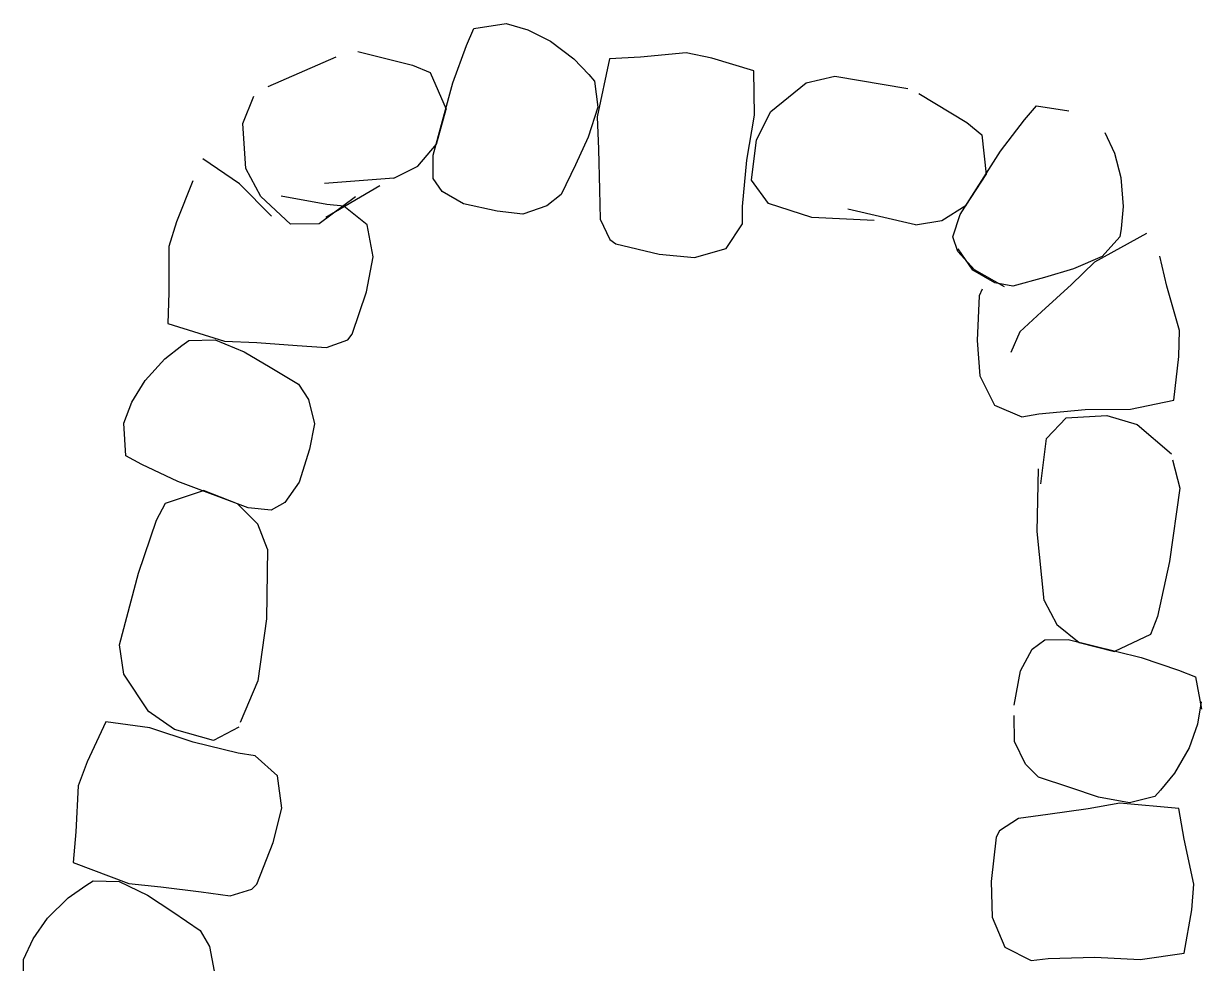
# Model space of a CAD drawing. Extents: x 588843 to 2552415, y 180129 to 269402.
# Drawn here: x 593575.95 to 593601.06, y 186567.23 to 186587.25 of the extents above; entities that cross this region are included whole.
import ezdxf

# ---------------------------------------------------------------- set-up
doc = ezdxf.new("R2010")
doc.units = 0
doc.layers.add('E_DRN_RipRap', color=7, linetype='Continuous')

msp = doc.modelspace()

# ---------------------------------------------------------------- linework, layer by layer
at = {"layer": 'E_DRN_RipRap'}
for p, q in [((593585.395, 186586.78), (593585.55, 186587.137)), ((593585.55, 186587.137), (593586.238, 186587.246)), ((593586.238, 186587.246), (593586.703, 186587.109)), ((593586.703, 186587.109), (593587.186, 186586.87)), ((593587.186, 186586.87), (593587.684, 186586.495)), ((593583.079, 186586.647), (593584.239, 186586.359)), ((593585.105, 186585.985), (593585.395, 186586.78)), ((593590.079, 186586.623), (593589.103, 186586.531)), ((593590.62, 186586.508), (593590.079, 186586.623)), ((593581.167, 186585.907), (593582.616, 186586.534)), ((593587.684, 186586.495), (593588.003, 186586.158)), ((593588.443, 186586.496), (593588.176, 186585.257)), ((593589.103, 186586.531), (593588.443, 186586.496)), ((593591.519, 186586.237), (593590.62, 186586.508)), ((593584.239, 186586.359), (593584.62, 186586.202)), ((593584.62, 186586.202), (593584.962, 186585.42)), ((593588.003, 186586.158), (593588.122, 186586.019)), ((593591.535, 186585.29), (593591.519, 186586.237)), ((593592.633, 186585.979), (593593.244, 186586.121)), ((593593.244, 186586.121), (593594.801, 186585.859)), ((593584.686, 186584.44), (593585.105, 186585.985)), ((593588.122, 186586.019), (593588.19, 186585.463)), ((593591.882, 186585.372), (593592.633, 186585.979)), ((593580.622, 186585.118), (593580.856, 186585.696)), ((593595.037, 186585.757), (593596.06, 186585.137)), ((593584.751, 186584.672), (593584.962, 186585.42)), ((593588.19, 186585.463), (593587.989, 186584.823)), ((593591.578, 186584.765), (593591.882, 186585.372)), ((593597.288, 186585.196), (593597.542, 186585.49)), ((593597.542, 186585.49), (593598.231, 186585.389)), ((593580.687, 186584.157), (593580.622, 186585.118)), ((593588.176, 186585.257), (593588.209, 186584.571)), ((593591.368, 186584.333), (593591.535, 186585.29)), ((593596.06, 186585.137), (593596.376, 186584.874)), ((593596.775, 186584.523), (593597.288, 186585.196)), ((593596.376, 186584.874), (593596.471, 186584.027)), ((593599.001, 186584.924), (593599.205, 186584.485)), ((593584.354, 186584.203), (593584.751, 186584.672)), ((593587.989, 186584.823), (593587.716, 186584.237)), ((593591.468, 186583.906), (593591.578, 186584.765)), ((593580.555, 186583.828), (593579.775, 186584.365)), ((593584.679, 186583.941), (593584.686, 186584.44)), ((593588.209, 186584.571), (593588.229, 186583.703)), ((593595.916, 186583.175), (593596.775, 186584.523)), ((593599.205, 186584.485), (593599.343, 186583.964)), ((593581.007, 186583.558), (593580.687, 186584.157)), ((593583.841, 186583.949), (593584.354, 186584.203)), ((593587.716, 186584.237), (593587.411, 186583.603)), ((593591.276, 186583.344), (593591.368, 186584.333)), ((593579.559, 186583.893), (593579.21, 186583.023)), ((593583.841, 186583.949), (593582.364, 186583.837)), ((593584.871, 186583.669), (593584.679, 186583.941)), ((593591.83, 186583.412), (593591.468, 186583.906)), ((593596.047, 186583.377), (593596.471, 186584.027)), ((593599.343, 186583.964), (593599.389, 186583.343)), ((593581.239, 186583.137), (593580.555, 186583.828)), ((593583.547, 186583.786), (593582.393, 186583.113)), ((593585.326, 186583.402), (593584.871, 186583.669)), ((593587.411, 186583.603), (593587.105, 186583.361)), ((593588.229, 186583.703), (593588.24, 186583.075)), ((593581.644, 186582.969), (593581.007, 186583.558)), ((593582.415, 186583.386), (593581.439, 186583.569)), ((593583.024, 186583.551), (593582.253, 186582.976)), ((593582.781, 186583.354), (593582.415, 186583.386)), ((593583.275, 186582.956), (593582.781, 186583.354)), ((593586.049, 186583.248), (593585.326, 186583.402)), ((593587.105, 186583.361), (593586.597, 186583.185)), ((593592.753, 186583.113), (593591.83, 186583.412)), ((593595.529, 186583.047), (593596.047, 186583.377)), ((593586.597, 186583.185), (593586.049, 186583.248)), ((593591.277, 186582.976), (593591.276, 186583.344)), ((593594.086, 186583.05), (593592.753, 186583.113)), ((593594.963, 186582.957), (593593.52, 186583.29)), ((593595.761, 186582.701), (593595.916, 186583.175)), ((593599.389, 186583.343), (593599.346, 186582.881)), ((593579.21, 186583.023), (593579.047, 186582.496)), ((593582.253, 186582.976), (593581.644, 186582.969)), ((593583.405, 186582.271), (593583.275, 186582.956)), ((593588.24, 186583.075), (593588.447, 186582.641)), ((593590.927, 186582.448), (593591.277, 186582.976)), ((593594.963, 186582.957), (593595.529, 186583.047)), ((593599.346, 186582.881), (593599.319, 186582.7)), ((593588.447, 186582.641), (593588.573, 186582.553)), ((593595.864, 186582.384), (593595.761, 186582.701)), ((593599.889, 186582.772), (593598.783, 186582.159)), ((593599.319, 186582.7), (593598.946, 186582.284)), ((593579.047, 186582.496), (593579.051, 186581.515)), ((593588.573, 186582.553), (593589.502, 186582.333)), ((593590.256, 186582.256), (593590.927, 186582.448)), ((593596.219, 186581.994), (593595.864, 186582.384)), ((593596.188, 186581.988), (593595.875, 186582.442)), ((593583.261, 186581.527), (593583.405, 186582.271)), ((593589.502, 186582.333), (593590.256, 186582.256)), ((593598.783, 186582.159), (593598.29, 186581.684)), ((593598.946, 186582.284), (593598.334, 186582.015)), ((593600.324, 186581.646), (593600.17, 186582.289)), ((593596.654, 186581.721), (593596.188, 186581.988)), ((593596.864, 186581.632), (593596.219, 186581.994)), ((593598.334, 186582.015), (593597.714, 186581.836)), ((593597.038, 186581.65), (593596.654, 186581.721)), ((593597.714, 186581.836), (593597.038, 186581.65)), ((593598.29, 186581.684), (593597.651, 186581.098)), ((593600.592, 186580.703), (593600.324, 186581.646)), ((593579.051, 186581.515), (593579.027, 186580.855)), ((593582.959, 186580.623), (593583.261, 186581.527)), ((593596.324, 186581.443), (593596.277, 186580.491)), ((593596.387, 186581.583), (593596.324, 186581.443)), ((593597.651, 186581.098), (593597.186, 186580.678)), ((593579.027, 186580.855), (593580.236, 186580.476)), ((593582.861, 186580.506), (593582.959, 186580.623)), ((593597.186, 186580.678), (593596.997, 186580.237)), ((593600.577, 186580.15), (593600.592, 186580.703)), ((593578.96, 186580.099), (593579.324, 186580.386)), ((593579.324, 186580.386), (593579.473, 186580.492)), ((593579.473, 186580.492), (593580.032, 186580.508)), ((593580.032, 186580.508), (593580.65, 186580.25)), ((593580.236, 186580.476), (593580.92, 186580.446)), ((593580.92, 186580.446), (593581.786, 186580.386)), ((593581.786, 186580.386), (593582.411, 186580.339)), ((593582.411, 186580.339), (593582.861, 186580.506)), ((593596.277, 186580.491), (593596.339, 186579.735)), ((593578.543, 186579.638), (593578.96, 186580.099)), ((593580.65, 186580.25), (593581.209, 186579.924)), ((593600.475, 186579.217), (593600.577, 186580.15)), ((593581.209, 186579.924), (593581.811, 186579.563)), ((593578.262, 186579.179), (593578.543, 186579.638)), ((593596.339, 186579.735), (593596.649, 186579.11)), ((593581.811, 186579.563), (593582.025, 186579.236)), ((593578.085, 186578.729), (593578.262, 186579.179)), ((593582.025, 186579.236), (593582.155, 186578.714)), ((593596.649, 186579.11), (593597.231, 186578.862)), ((593599.549, 186579.029), (593600.475, 186579.217)), ((593597.231, 186578.862), (593597.592, 186578.93)), ((593597.592, 186578.93), (593598.579, 186579.019)), ((593597.759, 186578.398), (593598.178, 186578.843)), ((593598.178, 186578.843), (593599.042, 186578.891)), ((593598.579, 186579.019), (593599.549, 186579.029)), ((593599.042, 186578.891), (593599.693, 186578.703)), ((593578.131, 186578.035), (593578.085, 186578.729)), ((593582.155, 186578.714), (593582.043, 186578.174)), ((593599.693, 186578.703), (593600.424, 186578.075)), ((593597.635, 186577.436), (593597.759, 186578.398)), ((593582.043, 186578.174), (593581.825, 186577.469)), ((593578.472, 186577.847), (593578.131, 186578.035)), ((593579.237, 186577.486), (593578.472, 186577.847)), ((593600.445, 186577.948), (593600.603, 186577.34)), ((593597.559, 186576.419), (593597.588, 186577.754)), ((593580.736, 186576.927), (593579.237, 186577.486)), ((593581.825, 186577.469), (593581.519, 186577.04)), ((593600.603, 186577.34), (593600.381, 186575.777)), ((593578.979, 186577.022), (593579.786, 186577.291)), ((593580.511, 186577.012), (593579.786, 186577.291)), ((593578.788, 186576.658), (593578.979, 186577.022)), ((593580.942, 186576.575), (593580.511, 186577.012)), ((593581.231, 186576.873), (593580.736, 186576.927)), ((593581.519, 186577.04), (593581.231, 186576.873)), ((593578.398, 186575.529), (593578.788, 186576.658)), ((593581.149, 186576.04), (593580.942, 186576.575)), ((593597.708, 186574.946), (593597.559, 186576.419)), ((593581.149, 186576.04), (593581.128, 186574.56)), ((593600.381, 186575.777), (593600.124, 186574.609)), ((593577.999, 186574.003), (593578.398, 186575.529)), ((593597.708, 186574.946), (593597.975, 186574.439)), ((593581.128, 186574.56), (593580.946, 186573.238)), ((593600.124, 186574.609), (593599.976, 186574.225)), ((593597.975, 186574.439), (593598.454, 186574.055)), ((593597.455, 186573.909), (593597.722, 186574.108)), ((593597.722, 186574.108), (593598.22, 186574.114)), ((593598.22, 186574.114), (593599.773, 186573.734)), ((593599.976, 186574.225), (593599.205, 186573.863)), ((593578.086, 186573.381), (593577.999, 186574.003)), ((593597.2, 186573.447), (593597.455, 186573.909)), ((593598.454, 186574.055), (593599.205, 186573.863)), ((593599.773, 186573.734), (593600.574, 186573.465)), ((593578.622, 186572.578), (593578.086, 186573.381)), ((593597.066, 186572.72), (593597.2, 186573.447)), ((593600.574, 186573.465), (593600.934, 186573.319)), ((593600.934, 186573.319), (593601.06, 186572.634)), ((593580.946, 186573.238), (593580.567, 186572.346)), ((593579.166, 186572.2), (593578.61, 186572.59)), ((593601.054, 186572.792), (593600.975, 186572.315)), ((593577.704, 186572.36), (593577.308, 186571.513)), ((593578.641, 186572.235), (593577.704, 186572.36)), ((593597.074, 186571.943), (593597.071, 186572.494)), ((593600.975, 186572.315), (593600.796, 186571.806)), ((593579.563, 186571.929), (593578.641, 186572.235)), ((593579.999, 186571.964), (593579.166, 186572.2)), ((593580.538, 186572.248), (593579.999, 186571.964)), ((593580.526, 186571.691), (593579.563, 186571.929)), ((593597.31, 186571.46), (593597.074, 186571.943)), ((593600.796, 186571.806), (593600.485, 186571.266)), ((593580.89, 186571.638), (593580.526, 186571.691)), ((593581.361, 186571.213), (593580.89, 186571.638)), ((593577.308, 186571.513), (593577.116, 186570.996)), ((593597.587, 186571.186), (593597.31, 186571.46)), ((593581.454, 186570.523), (593581.361, 186571.213)), ((593598.251, 186570.96), (593597.587, 186571.186)), ((593600.485, 186571.266), (593600.189, 186570.908)), ((593577.116, 186570.996), (593577.067, 186570.019)), ((593598.865, 186570.76), (593598.251, 186570.96)), ((593600.189, 186570.908), (593600.066, 186570.774)), ((593599.317, 186570.627), (593598.642, 186570.511)), ((593599.523, 186570.639), (593598.865, 186570.76)), ((593600.578, 186570.513), (593599.317, 186570.627)), ((593600.066, 186570.774), (593599.523, 186570.639)), ((593581.27, 186569.789), (593581.454, 186570.523)), ((593597.163, 186570.299), (593596.758, 186570.04)), ((593597.784, 186570.385), (593597.163, 186570.299)), ((593598.642, 186570.511), (593597.784, 186570.385)), ((593600.692, 186569.862), (593600.578, 186570.513)), ((593596.758, 186570.04), (593596.687, 186569.904)), ((593577.067, 186570.019), (593577.007, 186569.362)), ((593580.92, 186568.905), (593581.27, 186569.789)), ((593596.687, 186569.904), (593596.581, 186568.956)), ((593600.901, 186568.904), (593600.692, 186569.862)), ((593577.007, 186569.362), (593578.193, 186568.914)), ((593576.899, 186568.612), (593577.278, 186568.877)), ((593577.278, 186568.877), (593577.432, 186568.974)), ((593577.432, 186568.974), (593577.991, 186568.959)), ((593577.991, 186568.959), (593578.595, 186568.665)), ((593578.193, 186568.914), (593578.875, 186568.845)), ((593578.875, 186568.845), (593579.735, 186568.737)), ((593580.357, 186568.654), (593580.815, 186568.794)), ((593580.815, 186568.794), (593580.92, 186568.905)), ((593596.581, 186568.956), (593596.596, 186568.198)), ((593600.852, 186568.353), (593600.901, 186568.904)), ((593576.458, 186568.177), (593576.899, 186568.612)), ((593578.595, 186568.665), (593579.134, 186568.309)), ((593579.735, 186568.737), (593580.357, 186568.654)), ((593579.134, 186568.309), (593579.716, 186567.914)), ((593600.692, 186567.428), (593600.852, 186568.353)), ((593576.152, 186567.735), (593576.458, 186568.177)), ((593596.596, 186568.198), (593596.866, 186567.556)), ((593579.716, 186567.914), (593579.911, 186567.576)), ((593575.951, 186567.297), (593576.152, 186567.735)), ((593579.911, 186567.576), (593580.012, 186567.048)), ((593596.866, 186567.556), (593597.432, 186567.272)), ((593575.959, 186566.601), (593575.951, 186567.297)), ((593597.432, 186567.272), (593597.796, 186567.318)), ((593597.796, 186567.318), (593598.787, 186567.346)), ((593598.787, 186567.346), (593599.756, 186567.298)), ((593599.756, 186567.298), (593600.692, 186567.428))]:
    msp.add_line(p, q, dxfattribs=at)

doc.saveas('drawing.dxf')
